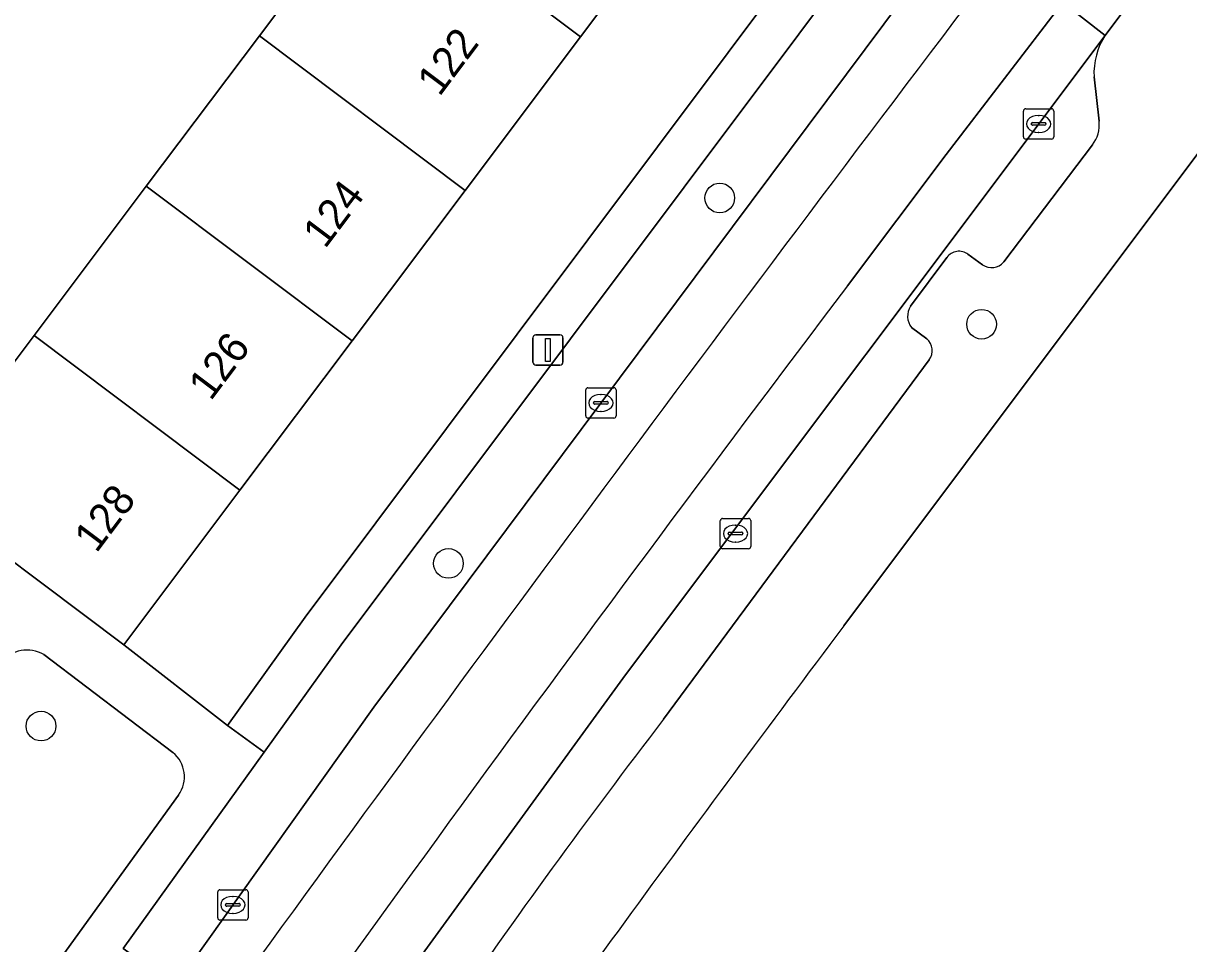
# Model space of a CAD drawing. Extents: x 159039 to 160102, y 381214 to 382524.
# Drawn here: x 159460.12 to 159498.5, y 381905.02 to 381935.33 of the extents above; entities that cross this region are included whole.
import ezdxf

# ---------------------------------------------------------------- set-up
doc = ezdxf.new("R2010")
doc.units = 0
for name, color, linetype in [('IMGEO_Boom', 7, 'Continuous'), ('IMGEO_Erf', 7, 'Continuous'), ('IMGEO_Groenvoorziening', 7, 'Continuous'), ('IMGEO_Kolk', 7, 'Continuous'), ('IMGEO_Lichtmast', 7, 'Continuous'), ('IMGEO_Pand', 7, 'Continuous'), ('IMGEO_Pand_nummerreeks', 7, 'Continuous'), ('IMGEO_Parkeervlak_open', 7, 'Continuous'), ('IMGEO_Rijbaan_lokaal_gesloten', 7, 'Continuous'), ('IMGEO_Voetpad_open', 7, 'Continuous')]:
    doc.layers.add(name, color=color, linetype=linetype)

msp = doc.modelspace()

# ---------------------------------------------------------------- linework, layer by layer
at = {"layer": 'IMGEO_Boom'}
for centre in [(159483.051, 381929.574), (159491.677, 381925.415), (159474.116, 381917.541), (159460.699, 381912.185)]:
    msp.add_circle(centre, 0.489, dxfattribs=at)
at = {"layer": 'IMGEO_Erf'}
for points in [[(159482.167, 381939.798), (159478.47, 381934.879), (159474.67, 381929.823), (159470.943, 381924.865), (159467.249, 381919.95), (159463.424, 381914.86), (159466.84, 381912.207), (159469.394, 381915.768), (159490.312, 381943.7)], [(159456.646, 381919.953), (159460.472, 381925.044), (159464.166, 381929.959), (159467.892, 381934.916), (159471.692, 381939.972)]]:
    msp.add_lwpolyline(points, dxfattribs=at)
at = {"layer": 'IMGEO_Groenvoorziening'}
for points in [[(159540.242, 381900.086), (159531.821, 381908.887), (159525.266, 381914.886), (159501.965, 381935.148), (159500.165, 381932.822), (159500.99, 381932.184), (159499.995, 381930.859), (159499.14, 381931.497), (159499.128, 381931.481), (159487.135, 381915.481)], [(159465.045, 381911.316), (159460.794, 381914.543)], [(159461.401, 381904.609), (159465.229, 381909.914)]]:
    msp.add_lwpolyline(points, dxfattribs=at)
for centre, radius, start, end in [((160173.609, 381399.731), 858.629, 143.082327, 144.699535), ((159460.234, 381913.498), 1.186, 61.819, 136.7662), ((159464.384, 381910.516), 1.037, 324.5113, 50.4424)]:
    msp.add_arc(centre, radius, start, end, dxfattribs=at)
at = {"layer": 'IMGEO_Kolk'}
for p, q in [((159493.054, 381931.586), (159493.054, 381932.438)), ((159493.129, 381932.512), (159493.981, 381932.512)), ((159494.055, 381932.438), (159494.055, 381931.586)), ((159493.356, 381932.055), (159493.754, 381932.055)), ((159493.542, 381932.292), (159493.567, 381932.292)), ((159493.313, 381932.006), (159493.313, 381932.018)), ((159493.751, 381931.969), (159493.353, 381931.969)), ((159493.565, 381931.732), (159493.54, 381931.732)), ((159493.797, 381932.018), (159493.797, 381932.006)), ((159493.981, 381931.512), (159493.129, 381931.512)), ((159478.638, 381922.401), (159478.638, 381923.253)), ((159478.713, 381923.327), (159479.565, 381923.327)), ((159479.639, 381923.253), (159479.639, 381922.401)), ((159478.897, 381922.821), (159478.897, 381922.833)), ((159478.94, 381922.87), (159479.338, 381922.87)), ((159479.126, 381923.107), (159479.151, 381923.107)), ((159479.381, 381922.833), (159479.381, 381922.821)), ((159479.335, 381922.784), (159478.937, 381922.784)), ((159479.149, 381922.547), (159479.124, 381922.547)), ((159479.565, 381922.327), (159478.713, 381922.327)), ((159483.146, 381919.023), (159483.998, 381919.023)), ((159483.071, 381918.097), (159483.071, 381918.949)), ((159483.559, 381918.803), (159483.584, 381918.803)), ((159484.072, 381918.949), (159484.072, 381918.097)), ((159483.33, 381918.517), (159483.33, 381918.529)), ((159483.768, 381918.48), (159483.37, 381918.48)), ((159483.373, 381918.566), (159483.771, 381918.566)), ((159483.582, 381918.243), (159483.557, 381918.243)), ((159483.814, 381918.529), (159483.814, 381918.517)), ((159483.998, 381918.023), (159483.146, 381918.023)), ((159466.517, 381905.87), (159466.517, 381906.722)), ((159466.592, 381906.796), (159467.444, 381906.796)), ((159467.518, 381906.722), (159467.518, 381905.87)), ((159466.819, 381906.339), (159467.217, 381906.339)), ((159467.005, 381906.576), (159467.03, 381906.576)), ((159466.776, 381906.29), (159466.776, 381906.302)), ((159467.214, 381906.253), (159466.816, 381906.253)), ((159467.028, 381906.016), (159467.003, 381906.016)), ((159467.26, 381906.302), (159467.26, 381906.29)), ((159467.444, 381905.796), (159466.592, 381905.796))]:
    msp.add_line(p, q, dxfattribs=at)
for points in [[(159493.054, 381931.586), (159493.054, 381932.438)], [(159493.129, 381932.512), (159493.981, 381932.512)], [(159494.055, 381932.438), (159494.055, 381931.586)], [(159493.981, 381931.512), (159493.129, 381931.512)], [(159478.638, 381922.401), (159478.638, 381923.253)], [(159478.713, 381923.327), (159479.565, 381923.327)], [(159479.639, 381923.253), (159479.639, 381922.401)], [(159479.565, 381922.327), (159478.713, 381922.327)], [(159483.146, 381919.023), (159483.998, 381919.023)], [(159483.071, 381918.097), (159483.071, 381918.949)], [(159484.072, 381918.949), (159484.072, 381918.097)], [(159483.998, 381918.023), (159483.146, 381918.023)], [(159466.517, 381905.87), (159466.517, 381906.722)], [(159466.592, 381906.796), (159467.444, 381906.796)], [(159467.518, 381906.722), (159467.518, 381905.87)], [(159467.444, 381905.796), (159466.592, 381905.796)]]:
    msp.add_lwpolyline(points, dxfattribs=at)
for centre, radius, start, end in [((159493.131, 381932.436), 0.0765, 91.552, 178.448), ((159493.131, 381932.436), 0.0765, 91.552, 178.448), ((159493.979, 381932.436), 0.0765, 1.552, 88.448), ((159493.979, 381932.436), 0.0765, 1.552, 88.448), ((159493.353, 381932.015), 0.0403, 85.8775, 175.7526), ((159493.758, 381932.017), 0.0386, 1.7309, 96.639), ((159493.35, 381932.005), 0.0366, 178.938, 274.7102), ((159493.754, 381932.012), 0.043, 264.8664, 352.4533), ((159493.131, 381931.588), 0.0765, 181.552, 268.448), ((159493.131, 381931.588), 0.0765, 181.552, 268.448), ((159493.979, 381931.588), 0.0765, 271.552, 358.448), ((159493.979, 381931.588), 0.0765, 271.552, 358.448), ((159478.715, 381923.251), 0.0765, 91.552, 178.448), ((159478.715, 381923.251), 0.0765, 91.552, 178.448), ((159479.563, 381923.251), 0.0765, 1.552, 88.448), ((159479.563, 381923.251), 0.0765, 1.552, 88.448), ((159478.937, 381922.83), 0.0403, 85.8775, 175.7526), ((159479.342, 381922.832), 0.0386, 1.7309, 96.639), ((159478.934, 381922.82), 0.0366, 178.938, 274.7102), ((159479.338, 381922.827), 0.043, 264.8664, 352.4533), ((159478.715, 381922.403), 0.0765, 181.552, 268.448), ((159478.715, 381922.403), 0.0765, 181.552, 268.448), ((159479.563, 381922.403), 0.0765, 271.552, 358.448), ((159479.563, 381922.403), 0.0765, 271.552, 358.448), ((159483.148, 381918.947), 0.0765, 91.552, 178.448), ((159483.148, 381918.947), 0.0765, 91.552, 178.448), ((159483.996, 381918.947), 0.0765, 1.552, 88.448), ((159483.996, 381918.947), 0.0765, 1.552, 88.448), ((159483.37, 381918.526), 0.0403, 85.8775, 175.7526), ((159483.367, 381918.516), 0.0366, 178.938, 274.7102), ((159483.771, 381918.523), 0.043, 264.8664, 352.4533), ((159483.775, 381918.528), 0.0386, 1.7309, 96.639), ((159483.148, 381918.099), 0.0765, 181.552, 268.448), ((159483.148, 381918.099), 0.0765, 181.552, 268.448), ((159483.996, 381918.099), 0.0765, 271.552, 358.448), ((159483.996, 381918.099), 0.0765, 271.552, 358.448), ((159466.594, 381906.72), 0.0765, 91.552, 178.448), ((159466.594, 381906.72), 0.0765, 91.552, 178.448), ((159467.442, 381906.72), 0.0765, 1.552, 88.448), ((159467.442, 381906.72), 0.0765, 1.552, 88.448), ((159466.816, 381906.299), 0.0403, 85.8775, 175.7526), ((159467.221, 381906.301), 0.0386, 1.7309, 96.639), ((159466.813, 381906.289), 0.0366, 178.938, 274.7102), ((159467.217, 381906.296), 0.043, 264.8664, 352.4533), ((159466.594, 381905.872), 0.0765, 181.552, 268.448), ((159466.594, 381905.872), 0.0765, 181.552, 268.448), ((159467.442, 381905.872), 0.0765, 271.552, 358.448), ((159467.442, 381905.872), 0.0765, 271.552, 358.448)]:
    msp.add_arc(centre, radius, start, end, dxfattribs=at)
for centre, major_axis, ratio, start_param, end_param in [((159493.541, 381932.012), (-0.387, 0.002), 0.722429, 4.712389, 7.853982), ((159493.566, 381932.012), (-0.39, 0.002), 0.717154, 1.570796, 4.712389), ((159479.125, 381922.827), (-0.387, 0.002), 0.722429, 4.712389, 7.853982), ((159479.15, 381922.827), (-0.39, 0.002), 0.717154, 1.570796, 4.712389), ((159483.558, 381918.523), (-0.387, 0.002), 0.722429, 4.712389, 7.853982), ((159483.583, 381918.523), (-0.39, 0.002), 0.717154, 1.570796, 4.712389), ((159467.004, 381906.296), (-0.387, 0.002), 0.722429, 4.712389, 7.853982), ((159467.029, 381906.296), (-0.39, 0.002), 0.717154, 1.570796, 4.712389)]:
    msp.add_ellipse(centre, major_axis=major_axis, ratio=ratio, start_param=start_param, end_param=end_param, dxfattribs=at)
at = {"layer": 'IMGEO_Lichtmast'}
for p, q in [((159476.897, 381924.169), (159476.897, 381924.969)), ((159476.897, 381924.969), (159476.897, 381924.169)), ((159476.997, 381925.069), (159477.787, 381925.069)), ((159477.787, 381925.069), (159476.997, 381925.069)), ((159477.887, 381924.969), (159477.887, 381924.169)), ((159477.887, 381924.169), (159477.887, 381924.969)), ((159477.787, 381924.069), (159476.997, 381924.069)), ((159476.997, 381924.069), (159477.787, 381924.069))]:
    msp.add_line(p, q, dxfattribs=at)
msp.add_lwpolyline([(159477.317, 381924.944), (159477.467, 381924.944), (159477.467, 381924.194), (159477.317, 381924.194), (159477.317, 381924.944)], dxfattribs=at)
for centre, start, end in [((159476.997, 381924.969), 90, 180), ((159476.997, 381924.969), 90, 180), ((159477.787, 381924.969), 0, 90), ((159477.787, 381924.969), 360, 90), ((159476.997, 381924.169), 180, 270), ((159476.997, 381924.169), 180, 270), ((159477.787, 381924.169), 270, 0), ((159477.787, 381924.169), 270, 0)]:
    msp.add_arc(centre, 0.1, start, end, dxfattribs=at)
at = {"layer": 'IMGEO_Pand'}
for points in [[(159475.39, 381944.892), (159471.692, 381939.972), (159478.47, 381934.879), (159482.167, 381939.798)], [(159474.67, 381929.823), (159478.47, 381934.879), (159471.692, 381939.972), (159467.892, 381934.916)], [(159474.67, 381929.823), (159467.892, 381934.916), (159464.166, 381929.959), (159470.943, 381924.865)], [(159460.472, 381925.044), (159467.249, 381919.95), (159470.943, 381924.865), (159464.166, 381929.959)], [(159460.472, 381925.044), (159456.646, 381919.953), (159463.424, 381914.86), (159467.249, 381919.95)]]:
    msp.add_lwpolyline(points, close=True, dxfattribs=at)
at = {"layer": 'IMGEO_Parkeervlak_open'}
msp.add_lwpolyline([(159490.948, 381938.645), (159491.054, 381938.787), (159489.438, 381940.02), (159470.584, 381914.862), (159468.044, 381911.321), (159463.409, 381904.86), (159465.119, 381903.631), (159465.652, 381904.379), (159471.659, 381912.808)], close=True, dxfattribs=at)
for points in [[(159495.744, 381934.93), (159479.948, 381913.867), (159472.544, 381903.698), (159465.19, 381893.41), (159456.94, 381881.697), (159449.873, 381871.488), (159437.829, 381853.565), (159427.699, 381837.953), (159418.936, 381824.033), (159404.64, 381800.812), (159400.746, 381794.258), (159396.213, 381786.294), (159394.802, 381783.778), (159393.013, 381780.216)], [(159495.544, 381932.102), (159495.379, 381933.563)], [(159492.407, 381927.469), (159495.323, 381931.325)], [(159489.338, 381926.008), (159490.536, 381927.618)], [(159491.226, 381927.719), (159491.703, 381927.378)], [(159489.875, 381924.94), (159489.365, 381925.308)], [(159481.201, 381912.411), (159489.951, 381924.247)]]:
    msp.add_lwpolyline(points, dxfattribs=at)
for centre, radius, start, end in [((159497.701, 381933.675), 2.325, 147.335, 182.7656), ((159494.535, 381931.969), 1.018, 320.7394, 7.5062), ((159490.929, 381927.339), 0.482, 52.0142, 144.6411), ((159492.006, 381927.805), 0.524, 234.6834, 320.0472), ((159489.84, 381925.677), 0.601, 146.575, 217.8428), ((159489.524, 381924.551), 0.524, 324.5488, 47.9682), ((159673.203, 381765.122), 241.989, 142.50747, 145.4096)]:
    msp.add_arc(centre, radius, start, end, dxfattribs=at)
at = {"layer": 'IMGEO_Rijbaan_lokaal_gesloten'}
for points in [[(159487.26, 381926.682), (159490.513, 381931.011), (159494.352, 381936.008), (159495.744, 381934.93), (159496.295, 381935.657), (159497.031, 381936.611), (159495.626, 381937.691), (159505.113, 381949.989), (159506.519, 381948.905), (159507.12, 381949.683), (159507.856, 381950.608)], [(159492.391, 381937.528), (159490.948, 381938.645), (159471.659, 381912.808), (159465.652, 381904.379), (159467.06, 381903.419)], [(159495.744, 381934.93), (159494.352, 381936.008), (159490.513, 381931.011), (159487.26, 381926.682)], [(159436.318, 381854.553), (159437.829, 381853.565), (159449.873, 381871.488), (159456.94, 381881.697), (159465.19, 381893.41), (159472.544, 381903.698), (159479.948, 381913.867), (159495.744, 381934.93)]]:
    msp.add_lwpolyline(points, dxfattribs=at)
for centre, radius, start, end in [((160940.368, 380835.73), 1819.504, 142.73167, 144.069584), ((160940.368, 380835.73), 1819.504, 142.73167, 144.069584), ((160434.29, 381209.321), 1188.054, 142.856623, 144.979329), ((160434.29, 381209.321), 1188.054, 142.856623, 144.979329)]:
    msp.add_arc(centre, radius, start, end, dxfattribs=at)
at = {"layer": 'IMGEO_Voetpad_open'}
for points in [[(159507.928, 381950.698), (159507.856, 381950.608), (159507.12, 381949.683), (159506.519, 381948.905), (159497.031, 381936.611), (159496.295, 381935.657), (159495.744, 381934.93)], [(159487.135, 381915.481), (159499.128, 381931.481), (159499.14, 381931.497), (159499.995, 381930.859), (159500.99, 381932.184), (159500.165, 381932.822), (159501.965, 381935.148), (159504.038, 381937.827), (159506.867, 381941.484), (159510.924, 381946.727)], [(159492.043, 381946.011), (159490.312, 381943.7), (159469.394, 381915.768), (159466.84, 381912.207), (159468.044, 381911.321), (159470.584, 381914.862), (159489.438, 381940.02), (159491.054, 381938.787), (159491.515, 381939.414)], [(159495.379, 381933.563), (159495.544, 381932.102)], [(159465.119, 381903.631), (159463.409, 381904.86), (159468.044, 381911.321), (159466.84, 381912.207), (159463.424, 381914.86), (159456.646, 381919.953), (159448.868, 381925.698), (159447.631, 381926.611), (159446.5, 381925.157), (159436.632, 381932.453), (159423.238, 381914.788), (159421.82, 381915.982), (159420.287, 381913.949), (159421.4, 381913.107), (159431.585, 381905.396), (159430.694, 381904.211), (159431.763, 381903.413), (159439.535, 381897.61), (159446.346, 381892.511), (159448.923, 381890.559), (159451.824, 381888.437), (159454.27, 381891.937), (159455.918, 381890.785)], [(159495.323, 381931.325), (159492.407, 381927.469)], [(159490.536, 381927.618), (159489.338, 381926.008)], [(159491.703, 381927.378), (159491.226, 381927.719)], [(159489.365, 381925.308), (159489.875, 381924.94)], [(159489.951, 381924.247), (159481.201, 381912.411)], [(159460.794, 381914.543), (159465.045, 381911.316)], [(159465.229, 381909.914), (159461.401, 381904.609)]]:
    msp.add_lwpolyline(points, dxfattribs=at)
for centre, radius, start, end in [((159497.701, 381933.675), 2.325, 147.335, 182.7656), ((159494.535, 381931.969), 1.018, 320.7394, 7.5062), ((159490.929, 381927.339), 0.482, 52.0142, 144.6411), ((159492.006, 381927.805), 0.524, 234.6834, 320.0472), ((159489.84, 381925.677), 0.601, 146.575, 217.8428), ((159489.524, 381924.551), 0.524, 324.5488, 47.9682), ((160173.609, 381399.731), 858.629, 143.082327, 144.699535), ((159460.234, 381913.498), 1.186, 61.819, 136.7662), ((159673.203, 381765.122), 241.989, 142.50747, 145.4096), ((159464.384, 381910.516), 1.037, 324.5113, 50.4424)]:
    msp.add_arc(centre, radius, start, end, dxfattribs=at)

# ---------------------------------------------------------------- texts
at = {"layer": 'IMGEO_Pand_nummerreeks'}
for s, p in [('122', (159473.82, 381932.886)), ('124', (159470.054, 381927.876)), ('126', (159466.287, 381922.864)), ('128', (159462.522, 381917.854))]:
    msp.add_text(s, height=1, rotation=53.0725, dxfattribs=at).set_placement(p)

doc.saveas('drawing.dxf')
